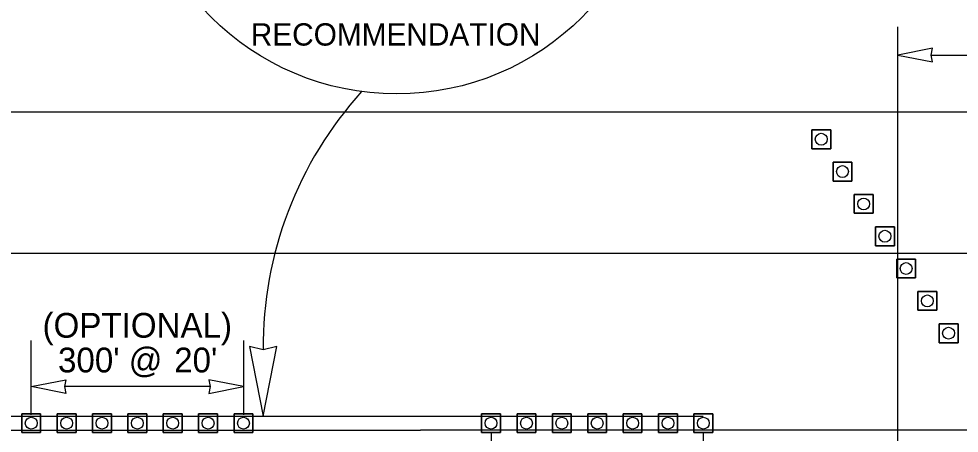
# Model space of a CAD drawing. Extents: x 99999.1 to 100095.7, y 99995 to 100010.7.
# Drawn here: x 100042.342 to 100045, y 100006.584 to 100007.755 of the extents above; entities that cross this region are included whole.
import ezdxf

# ---------------------------------------------------------------- set-up
doc = ezdxf.new("R2010")
doc.units = 0
for name, color, linetype in [('RD_ED_ShoulderPavedEdge', 7, 'Continuous'), ('RD_MK_LineDblYellowCenter', 7, 'Continuous'), ('RD_MK_LineEdgeWhite', 7, 'Continuous'), ('RD_MK_LineNoPass', 7, 'Continuous'), ('RD_MK_LineSkipCenter', 7, 'Continuous'), ('TR_WZ_TrafficCone', 7, 'Continuous'), ('TR_WZ_WorkZoneDetails', 7, 'Continuous'), ('TR_WZ_WorkZoneTextCurrent', 7, 'Continuous')]:
    doc.layers.add(name, color=color, linetype=linetype)

msp = doc.modelspace()

# ---------------------------------------------------------------- linework, layer by layer
at = {"layer": 'RD_ED_ShoulderPavedEdge'}
msp.add_line((100040.1076, 100007.4923), (100055.6424, 100007.4923), dxfattribs=at)
at = {"layer": 'RD_MK_LineDblYellowCenter'}
for p, q in [((100040.1282, 100006.6323), (100043.4767, 100006.6323)), ((100040.0869, 100006.5923), (100043.4767, 100006.5923))]:
    msp.add_line(p, q, dxfattribs=at)
at = {"layer": 'RD_MK_LineEdgeWhite'}
msp.add_line((100040.1076, 100007.0923), (100055.6424, 100007.0923), dxfattribs=at)
at = {"layer": 'RD_MK_LineNoPass'}
msp.add_line((100043.4767, 100006.6323), (100044.2767, 100006.6323), dxfattribs=at)
at = {"layer": 'RD_MK_LineSkipCenter'}
msp.add_lwpolyline([(100051.15, 100006.5923), (100043.4767, 100006.5923)], dxfattribs=at)
at = {"layer": 'TR_WZ_TrafficCone'}
for points in [[(100044.6367, 100007.4411), (100044.5834, 100007.4411), (100044.5834, 100007.3877), (100044.6367, 100007.3877), (100044.6367, 100007.4411)], [(100044.6367, 100007.3877), (100044.5834, 100007.3877), (100044.5834, 100007.4411), (100044.6367, 100007.4411), (100044.6367, 100007.3877)], [(100044.6967, 100007.3497), (100044.6434, 100007.3497), (100044.6434, 100007.2964), (100044.6967, 100007.2964), (100044.6967, 100007.3497)], [(100044.6967, 100007.2964), (100044.6434, 100007.2964), (100044.6434, 100007.3497), (100044.6967, 100007.3497), (100044.6967, 100007.2964)], [(100044.7567, 100007.2584), (100044.7034, 100007.2584), (100044.7034, 100007.2051), (100044.7567, 100007.2051), (100044.7567, 100007.2584)], [(100044.7567, 100007.2051), (100044.7034, 100007.2051), (100044.7034, 100007.2584), (100044.7567, 100007.2584), (100044.7567, 100007.2051)], [(100044.8167, 100007.1671), (100044.7634, 100007.1671), (100044.7634, 100007.1137), (100044.8167, 100007.1137), (100044.8167, 100007.1671)], [(100044.8167, 100007.1137), (100044.7634, 100007.1137), (100044.7634, 100007.1671), (100044.8167, 100007.1671), (100044.8167, 100007.1137)], [(100044.8234, 100007.0757), (100044.8767, 100007.0757), (100044.8767, 100007.0224), (100044.8234, 100007.0224), (100044.8234, 100007.0757)], [(100044.8234, 100007.0224), (100044.8767, 100007.0224), (100044.8767, 100007.0757), (100044.8234, 100007.0757), (100044.8234, 100007.0224)], [(100044.8834, 100006.9844), (100044.9367, 100006.9844), (100044.9367, 100006.9311), (100044.8834, 100006.9311), (100044.8834, 100006.9844)], [(100044.8834, 100006.9311), (100044.9367, 100006.9311), (100044.9367, 100006.9844), (100044.8834, 100006.9844), (100044.8834, 100006.9311)], [(100044.9434, 100006.8931), (100044.9967, 100006.8931), (100044.9967, 100006.8397), (100044.9434, 100006.8397), (100044.9434, 100006.8931)], [(100044.9434, 100006.8397), (100044.9967, 100006.8397), (100044.9967, 100006.8931), (100044.9434, 100006.8931), (100044.9434, 100006.8397)], [(100042.4033, 100006.639), (100042.35, 100006.639), (100042.35, 100006.5857), (100042.4033, 100006.5857), (100042.4033, 100006.639)], [(100042.4033, 100006.5857), (100042.35, 100006.5857), (100042.35, 100006.639), (100042.4033, 100006.639), (100042.4033, 100006.5857)], [(100042.5033, 100006.639), (100042.45, 100006.639), (100042.45, 100006.5857), (100042.5033, 100006.5857), (100042.5033, 100006.639)], [(100042.5033, 100006.5857), (100042.45, 100006.5857), (100042.45, 100006.639), (100042.5033, 100006.639), (100042.5033, 100006.5857)], [(100042.6033, 100006.639), (100042.55, 100006.639), (100042.55, 100006.5857), (100042.6033, 100006.5857), (100042.6033, 100006.639)], [(100042.6033, 100006.5857), (100042.55, 100006.5857), (100042.55, 100006.639), (100042.6033, 100006.639), (100042.6033, 100006.5857)], [(100042.7033, 100006.639), (100042.65, 100006.639), (100042.65, 100006.5857), (100042.7033, 100006.5857), (100042.7033, 100006.639)], [(100042.7033, 100006.5857), (100042.65, 100006.5857), (100042.65, 100006.639), (100042.7033, 100006.639), (100042.7033, 100006.5857)], [(100042.8033, 100006.639), (100042.75, 100006.639), (100042.75, 100006.5857), (100042.8033, 100006.5857), (100042.8033, 100006.639)], [(100042.8033, 100006.5857), (100042.75, 100006.5857), (100042.75, 100006.639), (100042.8033, 100006.639), (100042.8033, 100006.5857)], [(100042.9033, 100006.639), (100042.85, 100006.639), (100042.85, 100006.5857), (100042.9033, 100006.5857), (100042.9033, 100006.639)], [(100042.9033, 100006.5857), (100042.85, 100006.5857), (100042.85, 100006.639), (100042.9033, 100006.639), (100042.9033, 100006.5857)], [(100043.0033, 100006.639), (100042.95, 100006.639), (100042.95, 100006.5857), (100043.0033, 100006.5857), (100043.0033, 100006.639)], [(100043.0033, 100006.5857), (100042.95, 100006.5857), (100042.95, 100006.639), (100043.0033, 100006.639), (100043.0033, 100006.5857)], [(100043.7033, 100006.639), (100043.65, 100006.639), (100043.65, 100006.5857), (100043.7033, 100006.5857), (100043.7033, 100006.639)], [(100043.7033, 100006.5857), (100043.65, 100006.5857), (100043.65, 100006.639), (100043.7033, 100006.639), (100043.7033, 100006.5857)], [(100043.8033, 100006.639), (100043.75, 100006.639), (100043.75, 100006.5857), (100043.8033, 100006.5857), (100043.8033, 100006.639)], [(100043.8033, 100006.5857), (100043.75, 100006.5857), (100043.75, 100006.639), (100043.8033, 100006.639), (100043.8033, 100006.5857)], [(100043.9033, 100006.639), (100043.85, 100006.639), (100043.85, 100006.5857), (100043.9033, 100006.5857), (100043.9033, 100006.639)], [(100043.9033, 100006.5857), (100043.85, 100006.5857), (100043.85, 100006.639), (100043.9033, 100006.639), (100043.9033, 100006.5857)], [(100044.0033, 100006.639), (100043.95, 100006.639), (100043.95, 100006.5857), (100044.0033, 100006.5857), (100044.0033, 100006.639)], [(100044.0033, 100006.5857), (100043.95, 100006.5857), (100043.95, 100006.639), (100044.0033, 100006.639), (100044.0033, 100006.5857)], [(100044.1033, 100006.639), (100044.05, 100006.639), (100044.05, 100006.5857), (100044.1033, 100006.5857), (100044.1033, 100006.639)], [(100044.1033, 100006.5857), (100044.05, 100006.5857), (100044.05, 100006.639), (100044.1033, 100006.639), (100044.1033, 100006.5857)], [(100044.2033, 100006.639), (100044.15, 100006.639), (100044.15, 100006.5857), (100044.2033, 100006.5857), (100044.2033, 100006.639)], [(100044.2033, 100006.5857), (100044.15, 100006.5857), (100044.15, 100006.639), (100044.2033, 100006.639), (100044.2033, 100006.5857)], [(100044.3033, 100006.639), (100044.25, 100006.639), (100044.25, 100006.5857), (100044.3033, 100006.5857), (100044.3033, 100006.639)], [(100044.3033, 100006.5857), (100044.25, 100006.5857), (100044.25, 100006.639), (100044.3033, 100006.639), (100044.3033, 100006.5857)]]:
    msp.add_lwpolyline(points, dxfattribs=at)
for centre in [(100044.61, 100007.4144), (100044.67, 100007.3231), (100044.73, 100007.2317), (100044.79, 100007.1404), (100044.85, 100007.0491), (100044.91, 100006.9577), (100044.97, 100006.8664), (100042.3767, 100006.6123), (100042.4767, 100006.6123), (100042.5767, 100006.6123), (100042.6767, 100006.6123), (100042.7767, 100006.6123), (100042.8767, 100006.6123), (100042.9767, 100006.6123), (100043.6767, 100006.6123), (100043.7767, 100006.6123), (100043.8767, 100006.6123), (100043.9767, 100006.6123), (100044.0767, 100006.6123), (100044.1767, 100006.6123), (100044.2767, 100006.6123)]:
    msp.add_circle(centre, 0.0167, dxfattribs=at)
at = {"layer": 'TR_WZ_WorkZoneDetails'}
for p, q in [((100044.8267, 100005.7523), (100044.8267, 100007.7323)), ((100044.9204, 100007.6523), (100045.0563, 100007.6523)), ((100042.3767, 100006.6357), (100042.3767, 100006.8457)), ((100042.9767, 100006.8457), (100042.9767, 100006.6357)), ((100042.8829, 100006.7157), (100042.4704, 100006.7157)), ((100043.6767, 100006.5857), (100043.6767, 100006.4023)), ((100044.2767, 100006.5857), (100044.2767, 100006.4023))]:
    msp.add_line(p, q, dxfattribs=at)
for points in [[(100044.8267, 100007.6523), (100044.9249, 100007.6331), (100044.9204, 100007.6523), (100044.9249, 100007.6716)], [(100043.0323, 100006.6323), (100043.0708, 100006.8289), (100043.0323, 100006.8198), (100042.9937, 100006.8289)], [(100042.3767, 100006.7157), (100042.4749, 100006.7349), (100042.4704, 100006.7157), (100042.4749, 100006.6964)], [(100042.9767, 100006.7157), (100042.8784, 100006.7349), (100042.8829, 100006.7157), (100042.8784, 100006.6964)]]:
    msp.add_lwpolyline(points, close=True, dxfattribs=at)
msp.add_circle((100043.4096, 100008.2843), 0.742, dxfattribs=at)
msp.add_arc((100044.1081, 100006.8268), 1.0759, 137.8374, 180.3733, dxfattribs=at)

# ---------------------------------------------------------------- texts
msp.add_text('RECOMMENDATION', height=0.063, dxfattribs=at).set_placement((100042.9973, 100007.679))
at = {"layer": 'TR_WZ_WorkZoneTextCurrent'}
for s, p in [('(OPTIONAL)', (100042.4087, 100006.8537)), ("300' @", (100042.4524, 100006.7557)), ("20'", (100042.7808, 100006.7557))]:
    msp.add_text(s, height=0.07, dxfattribs=at).set_placement(p)

doc.saveas('drawing.dxf')
